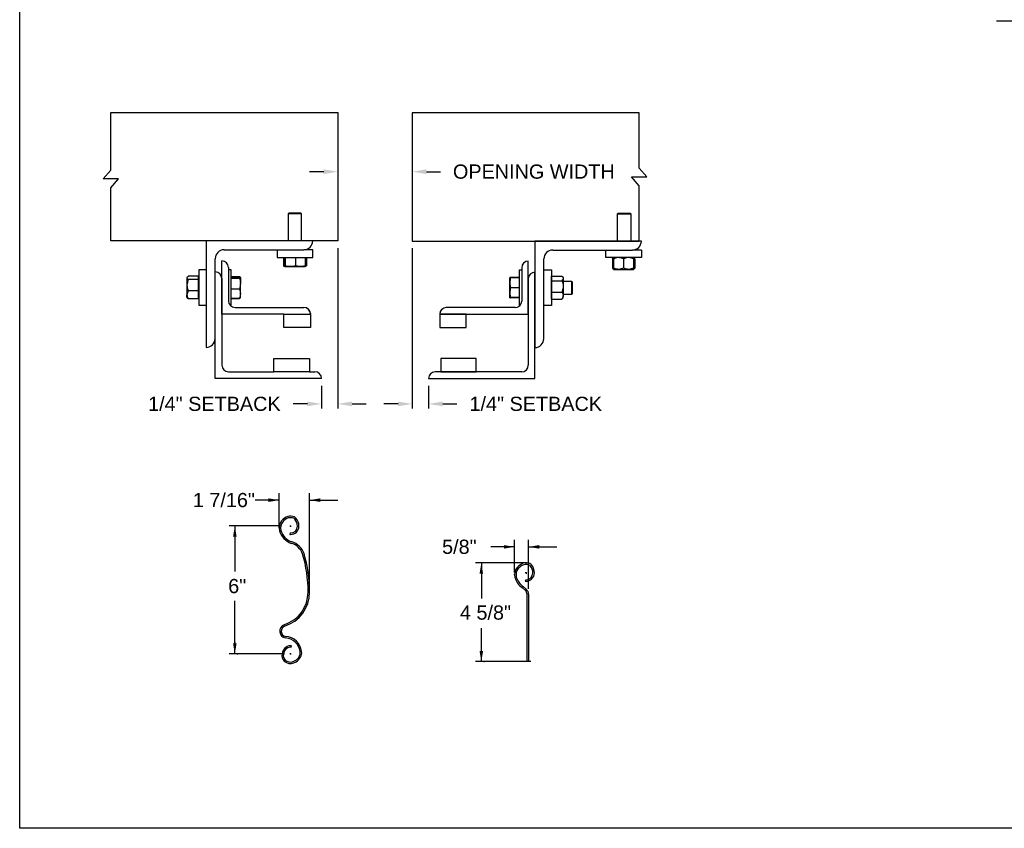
# Model space of a CAD drawing. Header units: inches. Extents: x 170 to 284, y 215 to 248.
# Tile 876 of 1056: x 218.92 to 225.42, y 234.45 to 239.79. Entities that reach past the tile are written whole.
import ezdxf

# ---------------------------------------------------------------- set-up
doc = ezdxf.new("R2010")
doc.units = ezdxf.units.IN
doc.header["$LTSCALE"] = 0.25
doc.header["$MEASUREMENT"] = 0
for name, color, linetype in [('ANNOTATIONS', 1, 'Continuous'), ('DETAILS', 4, 'Continuous'), ('FORMAT', 7, 'Continuous'), ('LH FRONT OF HOOD', 7, 'Continuous'), ('LH TOP OF HOOD', 7, 'Continuous')]:
    doc.layers.add(name, color=color, linetype=linetype)
doc.styles.add('ARIAL', font='arial.ttf', dxfattribs={"height": 0.09375})
doc.dimstyles.new('STANDARD$0', dxfattribs={"dimtxt": 0.09375, "dimasz": 0.09375, "dimexe": 0.03125, "dimexo": 0.046875, "dimgap": 0.09, "dimtad": 0, "dimtih": 1, "dimtoh": 1, "dimdec": 4, "dimzin": 0, "dimdsep": 46, "dimtxsty": 'ARIAL', "dimcen": 0.09, "dimadec": 0, "dimazin": 0, "dimtfac": 1, "dimtdec": 4, "dimtofl": 0, "dimtmove": 0, "dimatfit": 1, "dimfxl": 1, "dimtolj": 1, "dimtzin": 0, "dimarcsym": 0})

# ---------------------------------------------------------------- blocks, each defined once
blk = doc.blocks.new('SW_CENTERMARKSYMBOL_0')
at = {"layer": 'FORMAT', "color": 0}
for p, q in [((-0.02, 0), (-0.036, 0)), ((0, 0), (-0.01, 0)), ((0, 0.02), (0, 0.036)), ((0, 0), (0, 0.01)), ((0, 0), (0, -0.01)), ((0, 0), (0.01, 0)), ((0.02, 0), (0.036, 0)), ((0, -0.02), (0, -0.036))]:
    blk.add_line(p, q, dxfattribs=at)
blk = doc.blocks.new('*D89')
at = {"layer": 'ANNOTATIONS', "color": 0, "lineweight": -2, "transparency": 16777216}
for p, q in [((221.5103, 238.2799), (221.5103, 237.22)), ((221.6184, 237.3717), (221.6184, 237.22)), ((221.4165, 237.2512), (221.3228, 237.2512)), ((221.7121, 237.2512), (221.8059, 237.2512))]:
    blk.add_line(p, q, dxfattribs=at)
at = {"layer": 'ANNOTATIONS', "color": 0, "transparency": 16777216}
for points in [[(221.4165, 237.2668), (221.4165, 237.2356), (221.5103, 237.2512)], [(221.7121, 237.2668), (221.7121, 237.2356), (221.6184, 237.2512)]]:
    blk.add_solid(points, dxfattribs=at)
at = {"layer": 'defpoints', "color": 0, "transparency": 16777216}
for p in [(221.5103, 238.3268), (221.6184, 237.4186), (221.6184, 237.2512)]:
    blk.add_point(p, dxfattribs=at)
at = {"layer": 'ANNOTATIONS', "color": 0, "transparency": 16777216, "insert": (222.3268, 237.2512), "char_height": 0.09375, "attachment_point": 5, "style": 'ARIAL'}
blk.add_mtext('\\A1;1/4" SETBACK', dxfattribs=at)
blk = doc.blocks.new('*D90')
at = {"layer": 'ANNOTATIONS', "color": 0, "lineweight": -2, "transparency": 16777216}
for p, q in [((221.0189, 238.2799), (221.0189, 237.22)), ((220.9108, 237.3717), (220.9108, 237.22)), ((220.817, 237.2512), (220.7233, 237.2512)), ((221.1126, 237.2512), (221.2064, 237.2512))]:
    blk.add_line(p, q, dxfattribs=at)
at = {"layer": 'ANNOTATIONS', "color": 0, "transparency": 16777216}
for points in [[(220.817, 237.2668), (220.817, 237.2356), (220.9108, 237.2512)], [(221.1126, 237.2668), (221.1126, 237.2356), (221.0189, 237.2512)]]:
    blk.add_solid(points, dxfattribs=at)
at = {"layer": 'defpoints', "color": 0, "transparency": 16777216}
for p in [(221.0189, 238.3268), (220.9108, 237.4186), (220.9108, 237.2512)]:
    blk.add_point(p, dxfattribs=at)
at = {"layer": 'ANNOTATIONS', "color": 0, "transparency": 16777216, "insert": (220.2024, 237.2512), "char_height": 0.09375, "attachment_point": 5, "style": 'ARIAL'}
blk.add_mtext('\\A1;1/4" SETBACK', dxfattribs=at)
blk = doc.blocks.new('*D91')
at = {"layer": 'ANNOTATIONS', "color": 0, "lineweight": -2, "transparency": 16777216}
for p, q in [((221.0189, 239.1295), (221.0189, 238.7545)), ((221.5103, 239.1282), (221.5103, 238.7545)), ((220.9251, 238.7858), (220.8314, 238.7858)), ((221.604, 238.7858), (221.6978, 238.7858))]:
    blk.add_line(p, q, dxfattribs=at)
at = {"layer": 'ANNOTATIONS', "color": 0, "transparency": 16777216}
for points in [[(220.9251, 238.8014), (220.9251, 238.7702), (221.0189, 238.7858)], [(221.604, 238.8014), (221.604, 238.7702), (221.5103, 238.7858)]]:
    blk.add_solid(points, dxfattribs=at)
at = {"layer": 'defpoints', "color": 0, "transparency": 16777216}
for p in [(221.0189, 239.1764), (221.5103, 239.175), (221.5103, 238.7858)]:
    blk.add_point(p, dxfattribs=at)
at = {"layer": 'ANNOTATIONS', "color": 0, "transparency": 16777216, "insert": (222.3141, 238.7858), "char_height": 0.09375, "attachment_point": 5, "style": 'ARIAL'}
blk.add_mtext('\\A1;OPENING WIDTH', dxfattribs=at)

msp = doc.modelspace()

# ---------------------------------------------------------------- linework, layer by layer
at = {"layer": 'ANNOTATIONS'}
for p, q in [((220.62975, 236.44507), (220.62975, 236.66225)), ((220.83161, 236.01396), (220.83161, 236.66225)), ((220.62975, 236.61538), (220.47231, 236.61538)), ((220.83161, 236.61538), (221.01911, 236.61538)), ((220.63656, 236.44507), (220.29906, 236.44507)), ((220.33754, 236.44507), (220.33754, 236.14351)), ((222.18631, 236.1363), (222.18631, 236.35348)), ((222.27943, 236.02933), (222.27943, 236.35348)), ((222.18631, 236.30661), (222.02887, 236.30661)), ((222.27943, 236.30661), (222.46693, 236.30661)), ((222.26604, 236.20057), (221.92854, 236.20057)), ((221.96701, 236.20057), (221.96701, 235.96614)), ((220.33754, 235.59945), (220.33754, 235.95038)), ((221.96701, 235.54829), (221.96701, 235.77023)), ((220.66538, 235.59945), (220.29975, 235.59945)), ((222.29416, 235.54829), (221.92854, 235.54829))]:
    msp.add_line(p, q, dxfattribs=at)
for p in [(220.33754, 235.67395), (220.35531, 235.59945), (221.98479, 235.54829)]:
    msp.add_point(p, dxfattribs=at)
for points in [[(220.55943, 236.60366), (220.55943, 236.6271), (220.62975, 236.61538)], [(220.90193, 236.6271), (220.90193, 236.60366), (220.83161, 236.61538)], [(220.34926, 236.37475), (220.32582, 236.37475), (220.33754, 236.44507)], [(222.11599, 236.29489), (222.11599, 236.31833), (222.18631, 236.30661)], [(222.34975, 236.31833), (222.34975, 236.29489), (222.27943, 236.30661)], [(221.97873, 236.13025), (221.95529, 236.13025), (221.96701, 236.20057)], [(220.34926, 235.66977), (220.32582, 235.66977), (220.33754, 235.59945)], [(221.97873, 235.61861), (221.95529, 235.61861), (221.96701, 235.54829)]]:
    msp.add_solid(points, dxfattribs=at)
at = {"layer": 'defpoints'}
msp.add_lwpolyline([(238.38533, 234.44685), (218.91545, 234.44685), (218.91545, 247.18196), (238.38533, 247.18196)], close=True, dxfattribs=at)
at = {"layer": 'DETAILS'}
for p, q in [((221.01889, 239.17637), (221.01889, 238.32813)), ((223.06134, 238.75092), (223.01081, 238.80975)), ((223.06134, 238.75092), (223.01081, 238.80975)), ((219.4678, 238.73784), (219.51834, 238.79667)), ((219.4678, 238.73784), (219.51834, 238.79667)), ((219.56887, 238.73784), (219.4678, 238.73784)), ((219.56887, 238.73784), (219.4678, 238.73784)), ((219.51834, 238.679), (219.56887, 238.73784)), ((219.51834, 238.679), (219.56887, 238.73784)), ((222.96028, 238.75092), (223.06134, 238.75092)), ((223.01081, 238.69209), (222.96028, 238.75092)), ((222.96028, 238.75092), (223.06134, 238.75092)), ((223.01081, 238.69209), (222.96028, 238.75092)), ((220.69536, 238.51258), (220.69104, 238.50826)), ((220.69104, 238.50826), (220.69104, 238.32813)), ((220.77893, 238.50826), (220.69104, 238.50826)), ((220.77461, 238.51258), (220.69536, 238.51258)), ((220.77893, 238.50826), (220.77461, 238.51258)), ((220.77893, 238.32813), (220.77893, 238.50826)), ((222.86705, 238.50693), (222.87137, 238.51125)), ((222.86705, 238.3268), (222.86705, 238.50693)), ((222.86705, 238.50693), (222.95494, 238.50693)), ((222.87137, 238.51125), (222.95062, 238.51125)), ((222.95062, 238.51125), (222.95494, 238.50693)), ((222.95494, 238.50693), (222.95494, 238.3268)), ((220.14905, 238.32813), (220.14905, 237.625)), ((220.85217, 238.32813), (220.14905, 238.32813)), ((222.3215, 238.3268), (222.3215, 237.62367)), ((223.02463, 238.3268), (222.3215, 238.3268)), ((220.26624, 238.26954), (220.79358, 238.26954)), ((220.6178, 238.26954), (220.6178, 238.21961)), ((220.6178, 238.21961), (220.85217, 238.21961)), ((220.65918, 238.21961), (220.65918, 238.16409)), ((220.66737, 238.21961), (220.66737, 238.16409)), ((220.67092, 238.21961), (220.67092, 238.16409)), ((220.73854, 238.21961), (220.73854, 238.16409)), ((220.85217, 238.26954), (220.79358, 238.26954)), ((220.80261, 238.21961), (220.80261, 238.16409)), ((220.81079, 238.21961), (220.81079, 238.16409)), ((220.85217, 238.21961), (220.85217, 238.26954)), ((222.43869, 238.26821), (222.96604, 238.26821)), ((222.79025, 238.21828), (222.79025, 238.26821)), ((223.02463, 238.21828), (222.79025, 238.21828)), ((222.8362, 238.21118), (222.83333, 238.20949)), ((222.83856, 238.21573), (222.84022, 238.21716)), ((222.84022, 238.21716), (222.84137, 238.21815)), ((223.02463, 238.26821), (222.96604, 238.26821)), ((223.02463, 238.26821), (223.02463, 238.21828)), ((220.20764, 237.6836), (220.20764, 238.21094)), ((220.25159, 237.84473), (220.25159, 238.19629)), ((220.29553, 238.15235), (220.29553, 237.93262)), ((220.66236, 238.16208), (220.66907, 238.15821)), ((220.66914, 238.15821), (220.70473, 238.15821)), ((220.70473, 238.15821), (220.77057, 238.15821)), ((220.77057, 238.15821), (220.80083, 238.15821)), ((220.80091, 238.15821), (220.80762, 238.16208)), ((220.81079, 238.16409), (220.8019, 238.16056)), ((220.80757, 238.16206), (220.81079, 238.16409)), ((222.23361, 238.15102), (222.23361, 237.93129)), ((222.27756, 237.8434), (222.27756, 238.19496)), ((222.3801, 237.68227), (222.3801, 238.20961)), ((222.83333, 238.20949), (222.83333, 238.14914)), ((222.8362, 238.14746), (222.83333, 238.14914)), ((222.83535, 238.20949), (222.83535, 238.14914)), ((222.83945, 238.14694), (222.83535, 238.14914)), ((222.84152, 238.21069), (222.83906, 238.20949)), ((222.83906, 238.20949), (222.83906, 238.14914)), ((222.84152, 238.14794), (222.83906, 238.14914)), ((222.84152, 238.20949), (222.84152, 238.14914)), ((222.90744, 238.20949), (222.90744, 238.14914)), ((222.97336, 238.20949), (222.97336, 238.14914)), ((222.97583, 238.20949), (222.97583, 238.14914)), ((222.97954, 238.20949), (222.97954, 238.14914)), ((222.98156, 238.20949), (222.98156, 238.14914)), ((220.02372, 238.08936), (220.0212, 238.08643)), ((220.0212, 238.08643), (220.0212, 238.08363)), ((220.0212, 238.08363), (220.0212, 238.03561)), ((220.09725, 238.09461), (220.02999, 238.09461)), ((220.09725, 238.08363), (220.09725, 238.09461)), ((220.09913, 238.08643), (220.09725, 238.08643)), ((220.09725, 238.07265), (220.09725, 238.08363)), ((220.14905, 238.1377), (220.09913, 238.1377)), ((220.09913, 238.1377), (220.09913, 237.91548)), ((220.20764, 237.41993), (220.20764, 238.12305)), ((220.31288, 238.1377), (220.29553, 238.1377)), ((220.31288, 237.90332), (220.31288, 238.1377)), ((220.31288, 238.09382), (220.3684, 238.09382)), ((220.31288, 238.09054), (220.3684, 238.09054)), ((220.31288, 238.08135), (220.3684, 238.08135)), ((220.374, 238.08692), (220.37305, 238.08857)), ((220.37428, 238.08643), (220.374, 238.08692)), ((220.37428, 238.08595), (220.37428, 238.04633)), ((222.15486, 238.0851), (222.15487, 238.08512)), ((222.15486, 238.0851), (222.15486, 238.0851)), ((222.15486, 238.05223), (222.15486, 238.0851)), ((222.21627, 238.08688), (222.16075, 238.08688)), ((222.21627, 238.08619), (222.16075, 238.08619)), ((222.21627, 238.08615), (222.16075, 238.08615)), ((222.21627, 238.08595), (222.16075, 238.08595)), ((222.21627, 238.08516), (222.16075, 238.08516)), ((222.21627, 238.13637), (222.23361, 238.13637)), ((222.21627, 238.13637), (222.21627, 237.90199)), ((222.3215, 237.4186), (222.3215, 238.12172)), ((222.3801, 238.13637), (222.43002, 238.13637)), ((222.43002, 238.13637), (222.43002, 237.90199)), ((222.43002, 238.0851), (222.4319, 238.0851)), ((222.4319, 238.08007), (222.4319, 238.09465)), ((222.4319, 238.09465), (222.49916, 238.09465)), ((222.50326, 238.09054), (222.50795, 238.0851)), ((222.50795, 238.0851), (222.50795, 238.08007)), ((222.84022, 238.14148), (222.83856, 238.14291)), ((222.84152, 238.14035), (222.84022, 238.14148)), ((222.84152, 238.14035), (222.87448, 238.14035)), ((222.87448, 238.14035), (222.9404, 238.14035)), ((222.9404, 238.14035), (222.97336, 238.14035)), ((220.0212, 238.06143), (220.01991, 238.06014)), ((220.01991, 238.06014), (220.01991, 237.98089)), ((220.0212, 238.03561), (220.0212, 237.97249)), ((220.09725, 238.07265), (220.02999, 238.07265)), ((220.09725, 238.03561), (220.09725, 238.07265)), ((220.09725, 237.99856), (220.09725, 238.03561)), ((220.25159, 238.07911), (220.25159, 237.50782)), ((220.37428, 237.9809), (220.37428, 238.04633)), ((222.15486, 237.98632), (222.15486, 238.05223)), ((222.21627, 238.01931), (222.16075, 238.01931)), ((222.27756, 238.07778), (222.27756, 237.50649)), ((222.4319, 238.06549), (222.4319, 238.08007)), ((222.4319, 238.02776), (222.4319, 238.06549)), ((222.4319, 238.06549), (222.49916, 238.06549)), ((222.4319, 237.99003), (222.4319, 238.02776)), ((222.50795, 238.08007), (222.50795, 238.02776)), ((222.50795, 238.06313), (222.56351, 238.06313)), ((222.50795, 238.02776), (222.50795, 237.96687)), ((222.56351, 238.06313), (222.56783, 238.05881)), ((222.56351, 238.06313), (222.56351, 237.97524)), ((222.56783, 238.05881), (222.56783, 237.97956)), ((220.01991, 237.98089), (220.0212, 237.9796)), ((220.0212, 237.95459), (220.0212, 237.97249)), ((220.0212, 237.95459), (220.02372, 237.95167)), ((220.09725, 237.99856), (220.02999, 237.99856)), ((220.09725, 237.97249), (220.09725, 237.99856)), ((220.09725, 237.94642), (220.09725, 237.97249)), ((220.09725, 237.95459), (220.09913, 237.95459)), ((220.31288, 238.01132), (220.3684, 238.01132)), ((220.36967, 237.95111), (220.3684, 237.9472)), ((220.37305, 237.95245), (220.374, 237.95411)), ((220.374, 237.95411), (220.37428, 237.95459)), ((220.37428, 237.95459), (220.37428, 237.9809)), ((222.15486, 237.95326), (222.15486, 237.98632)), ((222.15486, 237.95326), (222.15486, 237.95326)), ((222.15488, 237.95324), (222.15487, 237.95325)), ((222.15488, 237.95324), (222.15488, 237.95324)), ((222.15491, 237.95319), (222.15488, 237.95324)), ((222.16054, 237.9532), (222.16075, 237.95241)), ((222.16054, 237.95226), (222.16075, 237.95148)), ((222.21627, 237.95333), (222.16075, 237.95333)), ((222.21627, 237.9532), (222.16075, 237.9532)), ((222.21627, 237.95241), (222.16075, 237.95241)), ((222.21627, 237.95221), (222.16075, 237.95221)), ((222.21627, 237.95217), (222.16075, 237.95217)), ((222.21627, 237.95148), (222.16075, 237.95148)), ((222.4319, 237.95326), (222.43002, 237.95326)), ((222.4319, 237.99003), (222.49916, 237.99003)), ((222.4319, 237.96687), (222.4319, 237.99003)), ((222.4319, 237.94371), (222.4319, 237.96687)), ((222.50795, 237.95326), (222.50326, 237.94782)), ((222.56351, 237.97524), (222.50795, 237.97524)), ((222.50795, 237.95326), (222.50795, 237.96687)), ((222.56783, 237.97956), (222.56351, 237.97524)), ((220.09725, 237.94642), (220.02999, 237.94642)), ((220.09913, 237.91548), (220.09913, 237.90332)), ((220.09913, 237.90332), (220.14905, 237.90332)), ((220.30672, 237.90332), (220.31288, 237.90332)), ((220.31288, 237.95048), (220.3684, 237.95048)), ((220.31288, 237.9472), (220.3684, 237.9472)), ((220.33948, 237.88868), (220.79358, 237.88868)), ((222.18967, 237.88735), (221.73557, 237.88735)), ((222.22242, 237.90199), (222.21627, 237.90199)), ((222.43002, 237.90199), (222.3801, 237.90199)), ((222.4319, 237.94371), (222.49916, 237.94371)), ((220.66175, 237.84473), (220.25159, 237.84473)), ((220.66175, 237.75684), (220.66175, 237.84473)), ((220.66175, 237.84473), (220.83753, 237.84473)), ((220.83753, 237.849), (220.83753, 237.84473)), ((220.83753, 237.84473), (220.83753, 237.75684)), ((221.69162, 237.8466), (221.69162, 237.8434)), ((221.69162, 237.8434), (222.27756, 237.8434)), ((221.8674, 237.8434), (221.69162, 237.8434)), ((221.69162, 237.8434), (221.69162, 237.75551)), ((221.8674, 237.75551), (221.8674, 237.8434)), ((220.83753, 237.75684), (220.66175, 237.75684)), ((221.69162, 237.75551), (221.8674, 237.75551)), ((220.59583, 237.46387), (220.59583, 237.55176)), ((220.59583, 237.55176), (220.8302, 237.55176)), ((220.8302, 237.55176), (220.8302, 237.46387)), ((221.93332, 237.55043), (221.69895, 237.55043)), ((221.69895, 237.55043), (221.69895, 237.46254)), ((221.93332, 237.46254), (221.93332, 237.55043)), ((220.29553, 237.46387), (220.59583, 237.46387)), ((220.8302, 237.46387), (220.59583, 237.46387)), ((220.8302, 237.46387), (220.86682, 237.46387)), ((222.23361, 237.46254), (221.66233, 237.46254)), ((221.69895, 237.46254), (221.93332, 237.46254)), ((220.91077, 237.41993), (220.20764, 237.41993)), ((221.61838, 237.4186), (222.3215, 237.4186)), ((220.62975, 236.43181), (220.62975, 236.47485)), ((220.63212, 236.41358), (220.63212, 236.41358)), ((220.7039, 236.39856), (220.70123, 236.38901)), ((222.26046, 236.08979), (222.25779, 236.08024)), ((222.25788, 236.01865), (222.23617, 236.03747)), ((222.24228, 236.04529), (222.24268, 236.04498)), ((222.24268, 236.04498), (222.26439, 236.02616)), ((222.26949, 235.54829), (222.26949, 235.9932)), ((222.27943, 235.9932), (222.27943, 235.54829)), ((220.70863, 235.64253), (220.71238, 235.6517)), ((222.27943, 235.54829), (222.26949, 235.54829))]:
    msp.add_line(p, q, dxfattribs=at)
for points in [[(219.51834, 238.79667), (219.51834, 239.17637), (221.01889, 239.17637), (221.01889, 238.32813), (219.51834, 238.32813), (219.51834, 238.679)], [(219.51834, 238.79667), (219.51834, 239.17637), (221.01889, 239.17637), (221.01889, 238.32813), (219.51834, 238.32813), (219.51834, 238.679)], [(223.01081, 238.80975), (223.01081, 239.17504), (221.51026, 239.17504), (221.51026, 238.3268), (223.01081, 238.3268), (223.01081, 238.69209)], [(223.01081, 238.80975), (223.01081, 239.17504), (221.51026, 239.17504), (221.51026, 238.3268), (223.01081, 238.3268), (223.01081, 238.69209)]]:
    msp.add_lwpolyline(points, dxfattribs=at)
for centre, radius, start, end in [((220.79358, 238.32813), 0.05859, 270, 0), ((222.96604, 238.3268), 0.05859, 270, 0), ((220.26624, 238.21094), 0.05859, 90, 180), ((222.43869, 238.20961), 0.05859, 90, 180), ((220.25159, 238.15235), 0.04395, 0, 90), ((222.27756, 238.15102), 0.04395, 90, 180), ((220.20764, 238.07911), 0.04395, 0, 90), ((222.3215, 238.07778), 0.04395, 90, 180), ((220.33948, 237.93262), 0.04395, 180, 270), ((220.79512, 237.84627), 0.04244, 2.245613, 92.082022), ((220.79358, 237.84473), 0.04395, 0, 90), ((221.73403, 237.84494), 0.04244, 87.917978, 177.754387), ((221.73557, 237.8434), 0.04395, 90, 180), ((222.18967, 237.93129), 0.04395, 270, 0), ((220.14905, 237.6836), 0.05859, 270, 0), ((222.3215, 237.68227), 0.05859, 270, 0), ((220.29553, 237.50782), 0.04395, 180, 270), ((222.23361, 237.50649), 0.04395, 270, 0), ((220.86682, 237.41993), 0.04395, 0, 90), ((221.66233, 237.4186), 0.04395, 90, 180), ((220.70105, 236.43181), 0.0713, 139.634147, 194.819752), ((220.70105, 236.43181), 0.06138, 139.452808, 194.708559), ((220.71511, 236.42436), 0.08691, 108.422828, 141.895469), ((220.71511, 236.42436), 0.07699, 108.560384, 142.042125), ((220.70597, 236.44419), 0.06525, 67.529419, 106.309698), ((220.70597, 236.44419), 0.05534, 67.726354, 106.122443), ((220.71652, 236.47302), 0.02469, 44.282426, 65.017467), ((220.71652, 236.47302), 0.0346, 43.500289, 65.422333), ((220.6763, 236.4432), 0.0746, 0, 39.10074), ((220.6763, 236.4432), 0.08452, 0, 39.388642), ((220.75378, 236.44897), 0.1267, 196.220462, 250.081843), ((220.75378, 236.44897), 0.11679, 196.280932, 249.879406), ((220.70597, 236.40594), 0.01758, 254.357754, 270), ((220.70597, 236.40594), 0.00766, 254.357754, 270), ((220.70597, 236.4432), 0.04493, 270, 0), ((220.70597, 236.4432), 0.05484, 270, 0), ((220.68263, 236.22495), 0.10856, 18.676387, 75.05829), ((220.68263, 236.22495), 0.11848, 18.586243, 74.841157), ((219.94842, 236.01078), 0.87328, 359.79031, 16.562332), ((219.94842, 236.01078), 0.8832, 359.793946, 16.573972), ((222.27167, 236.11559), 0.08691, 108.422828, 141.895469), ((222.26253, 236.13542), 0.06525, 67.529419, 106.309698), ((222.27308, 236.16425), 0.0346, 43.500289, 65.422333), ((222.25761, 236.12304), 0.0713, 139.634147, 194.819752), ((222.25761, 236.12304), 0.06138, 139.452808, 194.708559), ((222.27167, 236.11559), 0.07699, 108.560384, 142.042125), ((222.26253, 236.13542), 0.05534, 67.726354, 106.122443), ((222.26253, 236.13443), 0.04493, 270, 0), ((222.26253, 236.13443), 0.05484, 270, 0), ((222.27308, 236.16425), 0.02469, 44.282426, 65.017467), ((222.23286, 236.13443), 0.0746, 0, 39.10074), ((222.23286, 236.13443), 0.08452, 0, 39.388642), ((222.31034, 236.1402), 0.1267, 196.220462, 234.169696), ((222.31034, 236.1402), 0.11679, 196.280932, 234.353978), ((222.26253, 236.09717), 0.01758, 254.357754, 270), ((222.26253, 236.09717), 0.00766, 254.357754, 270), ((220.59868, 236.00586), 0.22303, 286.885465, 0.443373), ((220.59868, 236.00586), 0.23295, 286.9901, 0.429364), ((222.23581, 235.9932), 0.03368, 0, 49.071481), ((222.23581, 235.9932), 0.04362, 0, 49.071481), ((220.68024, 235.74978), 0.04584, 111.470913, 259.938961), ((220.68024, 235.74978), 0.03593, 112.058568, 259.041381), ((220.66688, 235.60156), 0.10322, 7.029342, 87.0286), ((220.66688, 235.60156), 0.11313, 7.067426, 86.691497), ((220.72341, 235.58652), 0.07516, 139.938627, 180), ((220.72341, 235.58652), 0.06525, 140.047821, 180), ((220.70597, 235.59945), 0.05351, 90, 138.523833), ((220.70597, 235.59945), 0.04359, 90, 138.365499), ((220.70597, 235.63602), 0.01695, 67.78958, 90), ((220.70597, 235.63602), 0.00703, 67.78958, 90), ((220.71792, 235.60705), 0.05189, 331.017303, 7.916953), ((220.71792, 235.60705), 0.0618, 330.68535, 7.844282), ((220.69655, 235.58652), 0.0483, 180, 247.859142), ((220.69655, 235.58652), 0.03839, 180, 248.277476), ((220.70597, 235.59987), 0.06434, 244.5692, 304.742932), ((220.70597, 235.59987), 0.05442, 244.26475, 304.80776), ((220.68446, 235.6332), 0.09408, 303.980285, 326.955694), ((220.68446, 235.6332), 0.10399, 304.019067, 327.145752)]:
    msp.add_arc(centre, radius, start, end, dxfattribs=at)
for points, knots in [([(222.83333, 238.20949), (222.83502, 238.21218), (222.83672, 238.21489), (222.83856, 238.21572), (222.83857, 238.21572)], [0, 0, 0, 0, 0.9933256, 1, 1, 1, 1]), ([(222.83535, 238.20949), (222.83598, 238.21078), (222.83748, 238.21381), (222.83912, 238.21656), (222.84014, 238.21701), (222.84024, 238.21706)], [0, 0, 0, 0, 0.3986092, 0.9431068, 1, 1, 1, 1]), ([(222.84152, 238.21259), (222.84104, 238.21241), (222.83892, 238.21162), (222.8369, 238.21042), (222.83535, 238.20949)], [0, 0, 0, 0, 0.2278411, 1, 1, 1, 1]), ([(222.87448, 238.21828), (222.86987, 238.21795), (222.86048, 238.21727), (222.84955, 238.21333), (222.84333, 238.21036), (222.84152, 238.20949)], [0, 0, 0, 0, 0.4062906, 0.8272664, 1, 1, 1, 1]), ([(222.84152, 238.20949), (222.84152, 238.2108), (222.84152, 238.21389), (222.84152, 238.21745), (222.84152, 238.218), (222.84152, 238.21828)], [0, 0, 0, 0, 0.2654599, 0.6280765, 1, 1, 1, 1]), ([(222.90744, 238.20949), (222.90232, 238.2118), (222.89188, 238.2165), (222.88048, 238.21827), (222.87464, 238.21828), (222.87448, 238.21828)], [0, 0, 0, 0, 0.4843414, 0.9863277, 1, 1, 1, 1]), ([(222.9404, 238.21828), (222.93579, 238.21795), (222.92639, 238.21727), (222.91547, 238.21333), (222.90925, 238.21036), (222.90744, 238.20949)], [0, 0, 0, 0, 0.4062906, 0.8272664, 1, 1, 1, 1]), ([(222.97336, 238.20949), (222.96824, 238.2118), (222.9578, 238.2165), (222.9464, 238.21827), (222.94056, 238.21828), (222.9404, 238.21828)], [0, 0, 0, 0, 0.4843414, 0.9863277, 1, 1, 1, 1]), ([(222.97336, 238.20949), (222.97336, 238.2108), (222.97336, 238.21389), (222.97336, 238.21745), (222.97336, 238.218), (222.97336, 238.21828)], [0, 0, 0, 0, 0.2654599, 0.6280765, 1, 1, 1, 1]), ([(222.97351, 238.218), (222.9738, 238.21761), (222.97443, 238.21676), (222.9752, 238.21323), (222.97567, 238.21042), (222.97583, 238.20949)], [0, 0, 0, 0, 0.3617833, 0.7904142, 1, 1, 1, 1]), ([(222.97464, 238.21692), (222.9749, 238.21678), (222.97612, 238.21609), (222.97776, 238.2132), (222.9791, 238.21041), (222.97954, 238.20949)], [0, 0, 0, 0, 0.1517545, 0.7214422, 1, 1, 1, 1]), ([(222.98156, 238.20949), (222.97987, 238.21218), (222.97816, 238.21489), (222.97633, 238.21572), (222.97631, 238.21572)], [0, 0, 0, 0, 0.9933256, 1, 1, 1, 1]), ([(220.66937, 238.15923), (220.668, 238.1596), (220.66455, 238.16056), (220.6612, 238.16276), (220.65918, 238.16409)], [0, 0, 0, 0, 0.3961331, 1, 1, 1, 1]), ([(220.66914, 238.15821), (220.6691, 238.15821), (220.66878, 238.15827), (220.66818, 238.15955), (220.66764, 238.16257), (220.66737, 238.16409)], [0, 0, 0, 0, 0.0701027, 0.5307909, 1, 1, 1, 1]), ([(220.67092, 238.16409), (220.67063, 238.16245), (220.67005, 238.15913), (220.66944, 238.15852), (220.66914, 238.15821)], [0, 0, 0, 0, 0.495458, 1, 1, 1, 1]), ([(220.70473, 238.15821), (220.70393, 238.15821), (220.69786, 238.15827), (220.68641, 238.15955), (220.67611, 238.16257), (220.67092, 238.16409)], [0, 0, 0, 0, 0.0701027, 0.5307909, 1, 1, 1, 1]), ([(220.73854, 238.16409), (220.73305, 238.16245), (220.72197, 238.15913), (220.71051, 238.15852), (220.70473, 238.15821)], [0, 0, 0, 0, 0.495458, 1, 1, 1, 1]), ([(220.77057, 238.15821), (220.76631, 238.15841), (220.75773, 238.15881), (220.74706, 238.16132), (220.74072, 238.16339), (220.73854, 238.16409)], [0, 0, 0, 0, 0.3928666, 0.791696, 1, 1, 1, 1]), ([(220.80261, 238.16409), (220.79859, 238.16283), (220.79052, 238.1603), (220.77975, 238.15847), (220.77306, 238.15828), (220.77057, 238.15821)], [0, 0, 0, 0, 0.3832912, 0.7702691, 1, 1, 1, 1]), ([(220.80083, 238.15821), (220.80088, 238.15821), (220.80119, 238.15827), (220.8018, 238.15955), (220.80234, 238.16257), (220.80261, 238.16409)], [0, 0, 0, 0, 0.0701027, 0.5307909, 1, 1, 1, 1]), ([(222.83333, 238.14914), (222.83502, 238.14646), (222.83672, 238.14375), (222.83856, 238.14292), (222.83857, 238.14292)], [0, 0, 0, 0, 0.9933256, 1, 1, 1, 1]), ([(222.83535, 238.14914), (222.83598, 238.14786), (222.83748, 238.14483), (222.83912, 238.14208), (222.84014, 238.14163), (222.84024, 238.14158)], [0, 0, 0, 0, 0.3986092, 0.9431068, 1, 1, 1, 1]), ([(222.83906, 238.14914), (222.83928, 238.14784), (222.8398, 238.14477), (222.84058, 238.14151), (222.84114, 238.14099), (222.84137, 238.14078)], [0, 0, 0, 0, 0.3000169, 0.709838, 1, 1, 1, 1]), ([(222.87448, 238.14035), (222.86987, 238.14069), (222.86048, 238.14137), (222.84955, 238.14531), (222.84333, 238.14828), (222.84152, 238.14914)], [0, 0, 0, 0, 0.4062906, 0.8272664, 1, 1, 1, 1]), ([(222.84152, 238.14914), (222.84152, 238.14784), (222.84152, 238.14475), (222.84152, 238.14119), (222.84152, 238.14063), (222.84152, 238.14035)], [0, 0, 0, 0, 0.2654599, 0.6280765, 1, 1, 1, 1]), ([(222.90744, 238.14914), (222.90232, 238.14683), (222.89188, 238.14213), (222.88048, 238.14037), (222.87464, 238.14035), (222.87448, 238.14035)], [0, 0, 0, 0, 0.4843414, 0.9863277, 1, 1, 1, 1]), ([(222.9404, 238.14035), (222.93579, 238.14069), (222.92639, 238.14137), (222.91547, 238.14531), (222.90925, 238.14828), (222.90744, 238.14914)], [0, 0, 0, 0, 0.4062906, 0.8272664, 1, 1, 1, 1]), ([(222.97336, 238.14914), (222.96824, 238.14683), (222.9578, 238.14213), (222.9464, 238.14037), (222.94056, 238.14035), (222.9404, 238.14035)], [0, 0, 0, 0, 0.4843414, 0.9863277, 1, 1, 1, 1]), ([(222.97336, 238.14914), (222.97336, 238.14784), (222.97336, 238.14475), (222.97336, 238.14119), (222.97336, 238.14063), (222.97336, 238.14035)], [0, 0, 0, 0, 0.2654599, 0.6280765, 1, 1, 1, 1]), ([(222.97352, 238.14064), (222.9738, 238.14103), (222.97443, 238.14188), (222.9752, 238.1454), (222.97567, 238.14822), (222.97583, 238.14914)], [0, 0, 0, 0, 0.3612738, 0.7902469, 1, 1, 1, 1]), ([(222.97464, 238.14172), (222.9749, 238.14186), (222.97612, 238.14255), (222.97776, 238.14544), (222.9791, 238.14823), (222.97954, 238.14914)], [0, 0, 0, 0, 0.1517545, 0.7214422, 1, 1, 1, 1]), ([(222.98156, 238.14914), (222.97987, 238.14646), (222.97816, 238.14375), (222.97633, 238.14292), (222.97631, 238.14292)], [0, 0, 0, 0, 0.99332562, 1, 1, 1, 1]), ([(220.02999, 238.09461), (220.02868, 238.09368), (220.02559, 238.09148), (220.02203, 238.08781), (220.02148, 238.08504), (220.0212, 238.08363)], [0, 0, 0, 0, 0.2654599, 0.6280765, 1, 1, 1, 1]), ([(220.0212, 238.08363), (220.02121, 238.08338), (220.02127, 238.08173), (220.02271, 238.07866), (220.02623, 238.07527), (220.02906, 238.0733), (220.02999, 238.07265)], [0, 0, 0, 0, 0.0665323, 0.4352826, 0.8145508, 1, 1, 1, 1]), ([(220.3684, 238.09382), (220.36912, 238.09318), (220.37108, 238.09144), (220.37225, 238.08966), (220.37299, 238.08854)], [0, 0, 0, 0, 0.3695674, 1, 1, 1, 1]), ([(220.3684, 238.09054), (220.36911, 238.09023), (220.37115, 238.08933), (220.37367, 238.0878), (220.37408, 238.08657), (220.37428, 238.08595)], [0, 0, 0, 0, 0.2083045, 0.6015254, 1, 1, 1, 1]), ([(220.37428, 238.08595), (220.37421, 238.08559), (220.37402, 238.08464), (220.37221, 238.08309), (220.36967, 238.08193), (220.3684, 238.08135)], [0, 0, 0, 0, 0.2297304, 0.61267, 1, 1, 1, 1]), ([(220.3684, 238.08135), (220.37004, 238.07566), (220.37336, 238.06419), (220.37398, 238.05232), (220.37428, 238.04633)], [0, 0, 0, 0, 0.495458, 1, 1, 1, 1]), ([(222.16075, 238.08516), (222.15911, 238.07981), (222.15579, 238.06902), (222.15517, 238.05786), (222.15486, 238.05223)], [0, 0, 0, 0, 0.495458, 1, 1, 1, 1]), ([(222.15486, 238.0851), (222.15507, 238.08511), (222.15547, 238.08513), (222.15797, 238.08515), (222.16004, 238.08516), (222.16075, 238.08516)], [0, 0, 0, 0, 0.3928666, 0.791696, 1, 1, 1, 1]), ([(222.16075, 238.08595), (222.15949, 238.08584), (222.15696, 238.08562), (222.15518, 238.08534), (222.15499, 238.08517), (222.15492, 238.08512)], [0, 0, 0, 0, 0.3988306, 0.8014975, 1, 1, 1, 1]), ([(222.16075, 238.08615), (222.15949, 238.08602), (222.15696, 238.08575), (222.15519, 238.0854), (222.155, 238.08519), (222.15494, 238.08513)], [0, 0, 0, 0, 0.4027738, 0.8094217, 1, 1, 1, 1]), ([(222.16075, 238.08688), (222.15949, 238.08665), (222.15697, 238.08618), (222.15523, 238.08561), (222.15504, 238.08527), (222.15499, 238.08518)], [0, 0, 0, 0, 0.4181214, 0.8402647, 1, 1, 1, 1]), ([(222.49916, 238.09465), (222.50047, 238.09342), (222.50356, 238.0905), (222.50712, 238.08563), (222.50767, 238.08194), (222.50795, 238.08007)], [0, 0, 0, 0, 0.2654599, 0.6280765, 1, 1, 1, 1]), ([(220.02999, 238.07265), (220.02768, 238.06689), (220.02298, 238.05516), (220.02121, 238.04235), (220.0212, 238.03578), (220.0212, 238.03561)], [0, 0, 0, 0, 0.4843414, 0.9863277, 1, 1, 1, 1]), ([(220.0212, 238.03561), (220.02153, 238.03042), (220.02221, 238.01986), (220.02616, 238.00759), (220.02912, 238.00059), (220.02999, 237.99856)], [0, 0, 0, 0, 0.4062906, 0.8272664, 1, 1, 1, 1]), ([(220.37428, 238.04633), (220.37428, 238.0455), (220.37422, 238.03922), (220.37294, 238.02737), (220.36992, 238.0167), (220.3684, 238.01132)], [0, 0, 0, 0, 0.0701027, 0.5307909, 1, 1, 1, 1]), ([(222.15486, 238.05223), (222.15487, 238.05145), (222.15492, 238.04554), (222.15621, 238.0344), (222.15923, 238.02437), (222.16075, 238.01931)], [0, 0, 0, 0, 0.0701027, 0.5307909, 1, 1, 1, 1]), ([(222.16075, 238.01931), (222.15911, 238.01395), (222.15579, 238.00314), (222.15517, 237.99196), (222.15486, 237.98632)], [0, 0, 0, 0, 0.495458, 1, 1, 1, 1]), ([(222.50795, 238.08007), (222.50794, 238.07974), (222.50788, 238.07755), (222.50644, 238.07348), (222.50292, 238.06897), (222.50009, 238.06635), (222.49916, 238.06549)], [0, 0, 0, 0, 0.0665323, 0.4352826, 0.8145508, 1, 1, 1, 1]), ([(222.49916, 238.06549), (222.50147, 238.05963), (222.50617, 238.04768), (222.50793, 238.03463), (222.50795, 238.02794), (222.50795, 238.02776)], [0, 0, 0, 0, 0.4843414, 0.9863277, 1, 1, 1, 1]), ([(222.50795, 238.02776), (222.50762, 238.02248), (222.50693, 238.01172), (222.50299, 237.99922), (222.50002, 237.9921), (222.49916, 237.99003)], [0, 0, 0, 0, 0.4062906, 0.8272664, 1, 1, 1, 1]), ([(220.02999, 237.99856), (220.02768, 237.99451), (220.02298, 237.98625), (220.02121, 237.97723), (220.0212, 237.97261), (220.0212, 237.97249)], [0, 0, 0, 0, 0.4843414, 0.9863277, 1, 1, 1, 1]), ([(220.0212, 237.97249), (220.02153, 237.96884), (220.02221, 237.96141), (220.02616, 237.95277), (220.02912, 237.94785), (220.02999, 237.94642)], [0, 0, 0, 0, 0.4062906, 0.8272664, 1, 1, 1, 1]), ([(220.02384, 237.95172), (220.02487, 237.95059), (220.02653, 237.94879), (220.02904, 237.94707), (220.02999, 237.94642)], [0, 0, 0, 0, 0.6245097, 1, 1, 1, 1]), ([(220.3684, 238.01132), (220.37004, 238.00638), (220.37336, 237.99641), (220.37398, 237.9861), (220.37428, 237.9809)], [0, 0, 0, 0, 0.495458, 1, 1, 1, 1]), ([(220.37428, 237.9809), (220.37428, 237.98018), (220.37422, 237.97472), (220.37294, 237.96442), (220.36992, 237.95516), (220.3684, 237.95048)], [0, 0, 0, 0, 0.0701027, 0.5307909, 1, 1, 1, 1]), ([(220.3684, 237.95048), (220.36964, 237.95106), (220.37214, 237.95222), (220.37377, 237.95344), (220.37396, 237.95407), (220.37397, 237.95411)], [0, 0, 0, 0, 0.4838091, 0.97227182, 1, 1, 1, 1]), ([(220.3684, 237.9472), (220.36973, 237.94838), (220.3717, 237.95012), (220.37257, 237.95192), (220.37285, 237.95249)], [0, 0, 0, 0, 0.680883, 1, 1, 1, 1]), ([(222.15486, 237.98632), (222.15487, 237.98553), (222.15492, 237.97961), (222.15621, 237.96845), (222.15923, 237.9584), (222.16075, 237.95333)], [0, 0, 0, 0, 0.07010266, 0.53079095, 1, 1, 1, 1]), ([(222.16075, 237.95333), (222.16004, 237.95332), (222.15799, 237.95331), (222.15548, 237.95329), (222.15507, 237.95327), (222.15486, 237.95326)], [0, 0, 0, 0, 0.2083045, 0.6015254, 1, 1, 1, 1]), ([(222.15486, 237.95326), (222.15494, 237.95326), (222.15512, 237.95325), (222.15694, 237.95323), (222.15948, 237.95321), (222.16075, 237.9532)], [0, 0, 0, 0, 0.2297304, 0.61267, 1, 1, 1, 1]), ([(222.49916, 237.99003), (222.50147, 237.98643), (222.50617, 237.97909), (222.50793, 237.97109), (222.50795, 237.96698), (222.50795, 237.96687)], [0, 0, 0, 0, 0.48434141, 0.98632773, 1, 1, 1, 1]), ([(222.50795, 237.96687), (222.50762, 237.96363), (222.50693, 237.95703), (222.50299, 237.94936), (222.50002, 237.94499), (222.49916, 237.94371)], [0, 0, 0, 0, 0.4062906, 0.8272664, 1, 1, 1, 1]), ([(222.50311, 237.94791), (222.50272, 237.94737), (222.50169, 237.94594), (222.50013, 237.94457), (222.49916, 237.94371)], [0, 0, 0, 0, 0.3743224, 1, 1, 1, 1])]:
    msp.add_open_spline(points, degree=3, knots=knots, dxfattribs=at)
for p in [(222.26253, 236.20067), (222.18631, 236.12304)]:
    msp.add_point(p, dxfattribs=at)
at = {"layer": 'LH FRONT OF HOOD'}
msp.add_line((233.10897, 239.78003), (225.37282, 239.78003), dxfattribs=at)
at = {"layer": 'LH TOP OF HOOD'}
msp.add_line((233.10897, 239.78003), (225.37282, 239.78003), dxfattribs=at)

# ---------------------------------------------------------------- block references
at = {"layer": 'DETAILS', "xscale": -0.140625, "yscale": 0.140625, "zscale": 0.140625, "rotation": 270}
for p in [(220.70597, 236.4432), (222.26253, 236.13443), (220.70597, 235.59945)]:
    msp.add_blockref('SW_CENTERMARKSYMBOL_0', p, dxfattribs=at)

# ---------------------------------------------------------------- texts
at = {"layer": 'ANNOTATIONS', "style": 'ARIAL'}
for s, p in [('6"', (220.29368, 236.00086)), (' 4 5/8"', (221.78917, 235.82548))]:
    msp.add_text(s, height=0.09375, dxfattribs=at).set_placement(p)
at = {"layer": 'ANNOTATIONS', "char_height": 0.09375, "attachment_point": 5, "style": 'ARIAL'}
for s, insert in [('1 7/16"', (220.26527, 236.61538)), ('5/8"', (221.82183, 236.30661))]:
    msp.add_mtext(s, dxfattribs=dict(at, insert=insert))

# ---------------------------------------------------------------- dimensions: what is measured, and where the dimension line sits
at = {"layer": 'ANNOTATIONS'}
dim = msp.add_linear_dim(base=(221.51026, 238.78578), p1=(221.01889, 239.17637), p2=(221.51026, 239.17504), text='OPENING WIDTH', dimstyle='STANDARD$0', override={"dimarcsym": 1}, dxfattribs=at)
dim.commit()
dim.dimension.update_dxf_attribs({"geometry": '*D91', "text_midpoint": (222.3141, 238.78578), "dimtype": 160})
dim = msp.add_linear_dim(base=(220.91077, 237.25122), p1=(221.01889, 238.3268), p2=(220.91077, 237.4186), angle=180, text='1/4" SETBACK', dimstyle='STANDARD$0', override={"dimarcsym": 1}, dxfattribs=at)
dim.commit()
dim.dimension.update_dxf_attribs({"geometry": '*D90', "text_midpoint": (220.20238, 237.25122)})
dim = msp.add_linear_dim(base=(221.61838, 237.25122), p1=(221.51026, 238.3268), p2=(221.61838, 237.4186), text='1/4" SETBACK', dimstyle='STANDARD$0', override={"dimarcsym": 1}, dxfattribs=at)
dim.commit()
dim.dimension.update_dxf_attribs({"geometry": '*D89', "text_midpoint": (222.32677, 237.25122)})

doc.saveas('drawing.dxf')
